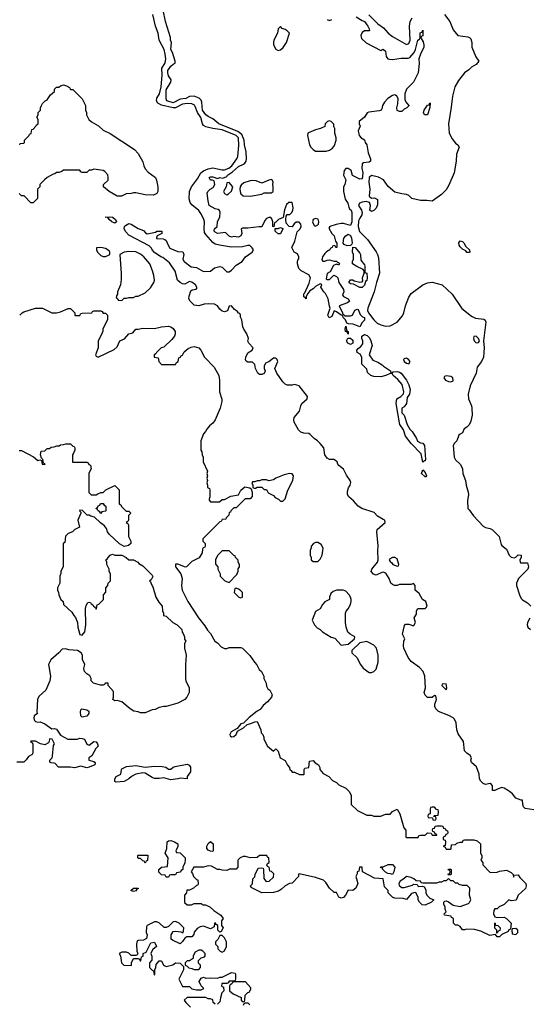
# Model space of a CAD drawing. Header units: inches. Extents: x 2380249 to 2585472, y 382747 to 546448.
# Tile 396 of 626: x 2483474 to 2487836, y 468174 to 476625. Entities that reach past the tile are written whole.
import ezdxf

# ---------------------------------------------------------------- set-up
doc = ezdxf.new("R2010")
doc.units = ezdxf.units.IN
doc.header["$MEASUREMENT"] = 0
doc.layers.add('C4486', color=7, linetype='Continuous')
doc.layers.add('C4487', color=7, linetype='Continuous')

msp = doc.modelspace()

# ---------------------------------------------------------------- linework, layer by layer
at = {"layer": 'C4486', "color": 4}
for points, elevation in [([(2486300.6, 470000), (2486318, 469970), (2486318, 469890), (2486370, 469838), (2486450, 469798), (2486490, 469798), (2486510, 469788), (2486570, 469788), (2486610, 469806), (2486650, 469806), (2486670, 469828), (2486710, 469848), (2486735.3, 469810), (2486768, 469690), (2486786, 469670), (2486786, 469610), (2486790, 469606), (2486890, 469606), (2486898, 469622), (2486910, 469626), (2486950, 469626), (2486970, 469646), (2487002, 469642), (2487010, 469626), (2487050, 469626), (2487052.7, 469632.7), (2487038, 469638), (2487032.7, 469652.7), (2487018, 469658), (2487014, 469670), (2487018, 469682), (2487032.7, 469687.3), (2487038, 469702), (2487050, 469706), (2487090, 469706), (2487102, 469702), (2487107.3, 469687.3), (2487122, 469682), (2487127.3, 469667.3), (2487142, 469662), (2487146, 469650), (2487142, 469638), (2487127.3, 469632.7), (2487122, 469618), (2487106, 469610), (2487106, 469590), (2487122, 469582), (2487126, 469570), (2487122, 469538), (2487106, 469530), (2487122, 469522), (2487130, 469506), (2487170, 469506), (2487174, 469510), (2487178, 469542), (2487210, 469546), (2487223.6, 469556.4), (2487250, 469566), (2487270, 469566), (2487278, 469582), (2487290, 469586), (2487370, 469586), (2487396.4, 469576.4), (2487426, 469550), (2487426, 469470), (2487438, 469450), (2487438, 469430), (2487428, 469410), (2487446, 469390), (2487446, 469370), (2487510, 469306), (2487567.3, 469307.3), (2487590, 469318), (2487650, 469326), (2487690, 469306), (2487707.3, 469287.3), (2487710, 469266), (2487718, 469282), (2487750, 469286), (2487763.1, 469263.1), (2487815.3, 469210), (2487817.2, 469190), (2487812.1, 469167.9), (2487749.3, 469110.7), (2487732.9, 469067.1), (2487690, 469062), (2487670, 469072), (2487630, 469032), (2487586, 469010), (2487570, 468994), (2487550, 468994), (2487540.4, 468979.6), (2487538, 468950), (2487550, 468926), (2487570, 468918), (2487630, 468922), (2487648, 468910), (2487688, 468870), (2487682, 468818), (2487668, 468812), (2487662, 468798), (2487607.3, 468772.7), (2487590, 468754), (2487570, 468754), (2487554, 468774), (2487505.4, 468765.4), (2487430, 468802), (2487375.3, 468815.3), (2487310, 468818), (2487290, 468812), (2487272.7, 468812.7), (2487250, 468842), (2487230, 468852), (2487210, 468854), (2487194, 468870), (2487194, 468910), (2487178, 468918), (2487174, 468930), (2487118, 468938), (2487114, 468950), (2487132, 468968), (2487122, 468990), (2487122, 469010), (2487112, 469030), (2487112, 469050), (2487121, 469059), (2487130, 469062), (2487150, 469054), (2487190, 469024), (2487250, 469014), (2487322, 469038), (2487332.7, 469047.3), (2487342, 469070), (2487332, 469110), (2487334, 469170), (2487312.7, 469192.7), (2487270, 469194), (2487243.6, 469203.6), (2487230, 469214), (2487210, 469214), (2487190, 469234), (2487170, 469234), (2487150, 469254), (2487130, 469234), (2487110, 469234), (2487090, 469222), (2487070, 469222), (2487047.3, 469212.7), (2486932.7, 469212.7), (2486918, 469218), (2486910, 469232), (2486872.7, 469232.7), (2486854, 469250), (2486830, 469262), (2486790, 469272), (2486769.1, 469250.9), (2486738, 469230), (2486726, 469210), (2486727.3, 469192.7), (2486750, 469175.3), (2486770, 469175.3), (2486842, 469198), (2486850, 469206), (2486882, 469202), (2486890, 469186), (2486927.3, 469187.3), (2486942, 469182), (2486956.4, 469156.4), (2486958, 469130), (2486966, 469110), (2486990, 469086), (2487026, 469070), (2487006, 469050), (2486950, 469024.7), (2486926.4, 469026.4), (2486902, 469050), (2486892, 469070), (2486891.6, 469091.6), (2486870, 469134), (2486850, 469132), (2486830, 469122), (2486790, 469074), (2486763.6, 469083.6), (2486690, 469084.7), (2486674, 469090), (2486634, 469130), (2486634, 469150), (2486602, 469182), (2486590, 469252), (2486518, 469258), (2486414, 469310), (2486411.3, 469351.3), (2486388, 469350), (2486382, 469318), (2486368, 469310), (2486367.3, 469292.7), (2486358, 469270), (2486374, 469210), (2486358, 469170), (2486330, 469152), (2486290, 469154), (2486268, 469110), (2486250, 469092), (2486230, 469084.7), (2486210, 469094), (2486190, 469134), (2486170, 469134), (2486130, 469172), (2486099.8, 469219.8), (2486079.1, 469239.1), (2486010, 469262.8), (2485870, 469294), (2485866, 469290), (2485866, 469270), (2485810, 469214), (2485788.4, 469211.6), (2485750, 469192), (2485718.6, 469161.4), (2485694.8, 469145.2), (2485650, 469134), (2485550, 469131.3), (2485458, 469178), (2485454, 469190), (2485471.6, 469208.4), (2485474, 469250), (2485491.6, 469268.4), (2485492.7, 469287.3), (2485518, 469342), (2485550, 469346), (2485562, 469342), (2485566, 469330), (2485567.3, 469252.7), (2485588.4, 469228.4), (2485614, 469230), (2485650, 469266), (2485652.7, 469292.7), (2485632.7, 469312.7), (2485618, 469318), (2485614, 469350), (2485598, 469358), (2485594, 469370), (2485598, 469382), (2485614, 469390), (2485611.6, 469431.6), (2485598, 469438), (2485594, 469450), (2485588.4, 469451.6), (2485530, 469452), (2485510, 469434), (2485450, 469432), (2485410, 469442), (2485390, 469442), (2485366, 469430), (2485346, 469410), (2485346, 469350), (2485330, 469334), (2485272.7, 469332.7), (2485250, 469322), (2485210, 469324.7), (2485191.3, 469331.3), (2485170, 469332), (2485119.6, 469359.6), (2485090, 469362), (2485050, 469352), (2484968.4, 469351.6), (2484946, 469310), (2484956.4, 469296.4), (2484966, 469270), (2484990, 469246), (2485002, 469242), (2485006, 469210), (2485002, 469198), (2484990, 469194), (2484966, 469170), (2484930, 469154), (2484907.3, 469152.7), (2484906, 469130), (2484888, 469110), (2484888.4, 469048.4), (2484910, 469028), (2484948.4, 469028.4), (2484970, 469038), (2485030, 469038), (2485048.4, 469028.4), (2485067.3, 469027.3), (2485106, 469010), (2485139, 468979), (2485200.4, 468940.4), (2485218, 468910), (2485206, 468890), (2485206, 468850), (2485218, 468830), (2485202, 468798), (2485190, 468794), (2485174, 468810), (2485174, 468850), (2485158, 468858), (2485150, 468874), (2485146, 468870), (2485142, 468838), (2485116.4, 468823.6), (2485110, 468822), (2485050, 468844.7), (2485020.4, 468839.6), (2484996.4, 468823.6), (2484970, 468794), (2484967.3, 468772.7), (2484950, 468754), (2484907.3, 468752.7), (2484890, 468742), (2484870, 468712), (2484850, 468694), (2484783.6, 468723.6), (2484772.7, 468732.7), (2484772, 468770), (2484790, 468798), (2484810, 468802), (2484855.3, 468795.3), (2484872, 468788), (2484879.6, 468800.4), (2484882, 468830), (2484842, 468870), (2484810, 468884.7), (2484790, 468882), (2484750, 468842), (2484730, 468832), (2484712.7, 468832.7), (2484674, 468870), (2484650, 468882), (2484630, 468882), (2484568.4, 468851.6), (2484560.4, 468839.6), (2484558, 468790), (2484566, 468770), (2484562, 468738), (2484536.4, 468723.6), (2484490, 468722), (2484482, 468718), (2484475.3, 468690), (2484478, 468630), (2484486, 468610), (2484482, 468598), (2484470, 468594), (2484430, 468594), (2484410, 468614), (2484390, 468622), (2484350, 468622), (2484326, 468610), (2484338, 468590), (2484346, 468530), (2484366, 468510), (2484432, 468508), (2484434, 468530), (2484450, 468566), (2484490, 468566), (2484502, 468562), (2484507.3, 468547.3), (2484512.7, 468547.3), (2484518, 468582), (2484531.6, 468588.4), (2484534, 468610), (2484558, 468622), (2484598, 468702), (2484630, 468706), (2484646, 468670), (2484616.4, 468643.6), (2484600.4, 468619.6), (2484598, 468610), (2484607.3, 468587.3), (2484607.3, 468552.7), (2484588, 468530), (2484588, 468490), (2484610, 468466), (2484622, 468462), (2484627.3, 468427.3), (2484634, 468430), (2484634, 468470), (2484642, 468490), (2484643.6, 468516.4), (2484670, 468546), (2484690, 468546), (2484708.7, 468508.7), (2484730, 468498), (2484786.4, 468513.6), (2484810, 468528.7), (2484850, 468528), (2484878, 468498), (2484878, 468470), (2484838, 468390), (2484870, 468326), (2484930, 468326), (2484950, 468308), (2484990, 468298), (2485030, 468298), (2485054, 468310), (2485030, 468334), (2485012, 468370), (2485030, 468398), (2485050, 468406), (2485070, 468398), (2485110, 468402), (2485170, 468398), (2485190, 468406), (2485210, 468406), (2485290, 468446), (2485322, 468442), (2485326, 468430), (2485326, 468390), (2485322, 468378), (2485310, 468374), (2485270, 468374), (2485262, 468358), (2485250, 468354), (2485207.3, 468352.7), (2485206, 468330), (2485222, 468322), (2485226, 468290), (2485208.4, 468271.6), (2485195.3, 468230), (2485190, 468194), (2485170, 468174)], 44), ([(2487882, 469842), (2487810, 469855.3), (2487795.3, 469870), (2487788, 469890), (2487786, 469926), (2487774, 469926), (2487730, 469942), (2487700.2, 469980.2), (2487675.9, 470000)], 36), ([(2485150, 468174), (2485134, 468190), (2485130, 468212), (2485110, 468222), (2485090, 468222), (2485070, 468232), (2484910, 468232), (2484886, 468210), (2484898, 468190), (2484938, 468150)], 44), ([(2485392.7, 468167.3), (2485398, 468182), (2485410, 468186), (2485430, 468186), (2485448.4, 468168.4)], 44)]:
    msp.add_lwpolyline(points, dxfattribs=dict(at, elevation=elevation))
at = {"layer": 'C4486', "color": 4, "elevation": 44}
for points in [[(2487030, 469866), (2487010, 469866), (2486998, 469862), (2486994, 469850), (2486994, 469810), (2486978, 469802), (2486974, 469790), (2486978, 469778), (2487014, 469774), (2487018, 469758), (2487030, 469754), (2487042, 469758), (2487046, 469770), (2487042, 469782), (2487026, 469786), (2487026, 469790), (2487030, 469794), (2487062, 469798), (2487066, 469830), (2487062, 469842), (2487047.3, 469847.3)], [(2484730, 469266), (2484722, 469282), (2484690, 469286), (2484668.4, 469308.4), (2484666, 469330), (2484690, 469352), (2484742, 469358), (2484748, 469430), (2484722, 469470), (2484735.3, 469510), (2484738, 469570), (2484750, 469578), (2484770, 469581), (2484802, 469570), (2484831.3, 469550), (2484831.6, 469528.4), (2484814, 469490), (2484818, 469478), (2484850, 469474), (2484894, 469430), (2484894, 469410), (2484891.6, 469388.4), (2484874, 469350), (2484874, 469330), (2484858, 469322), (2484852.7, 469307.3), (2484818, 469302), (2484810, 469286), (2484770, 469286), (2484758, 469282), (2484750, 469266)], [(2485130, 469486), (2485110, 469488), (2485090, 469498), (2485078, 469510), (2485078, 469530), (2485090, 469554), (2485110, 469571.3), (2485132, 469550), (2485134, 469490)], [(2484550, 469386), (2484542, 469402), (2484530, 469406), (2484510, 469426), (2484490, 469426), (2484486, 469430), (2484486, 469450), (2484490, 469454), (2484572.7, 469452.7), (2484571.6, 469408.4), (2484558, 469402)], [(2486670, 469288), (2486655.3, 469295.3), (2486630, 469298), (2486610, 469308), (2486588, 469330), (2486586, 469346), (2486574, 469346), (2486567.3, 469352.7), (2486590, 469354), (2486632.7, 469372.7), (2486670, 469374), (2486690.8, 469350), (2486682, 469310)], [(2487150, 469286), (2487146, 469290), (2487162, 469298), (2487166, 469310), (2487162, 469322), (2487147.3, 469327.3), (2487150, 469334), (2487170, 469334), (2487174, 469330), (2487174, 469290), (2487170, 469286)], [(2484450, 469142), (2484428, 469150), (2484450, 469172), (2484491.3, 469171.3), (2484490, 469166), (2484478, 469162), (2484470, 469148)], [(2487566, 468786), (2487566, 468810), (2487548.9, 468828.9), (2487550, 468874), (2487554, 468854), (2487574, 468850), (2487594, 468830), (2487592.7, 468807.3), (2487578, 468802), (2487570, 468786)], [(2487730, 468826), (2487698, 468822), (2487694, 468810), (2487698, 468778), (2487730, 468774), (2487746, 468790), (2487746, 468810)], [(2485210, 468766), (2485190, 468766), (2485174, 468730), (2485154, 468710), (2485154, 468690), (2485174, 468670), (2485174, 468650), (2485194, 468630), (2485210, 468622), (2485230, 468634), (2485248, 468670), (2485248, 468710), (2485230, 468746)], [(2485030, 468638), (2485010, 468638), (2484979.6, 468620.4), (2484962, 468590), (2484962, 468570), (2484956.9, 468563.1), (2484931.6, 468548.4), (2484910, 468546), (2484894, 468530), (2484894, 468510), (2484910, 468502), (2484926, 468486), (2484950, 468482), (2484970, 468472), (2485010, 468474), (2485026, 468490), (2485026, 468510), (2485008.4, 468528.4), (2485008, 468550), (2485030, 468572), (2485058, 468582), (2485066, 468590), (2485066, 468610), (2485046, 468630)], [(2485410, 468366), (2485310, 468366), (2485298, 468362), (2485294, 468350), (2485278, 468342), (2485274, 468330), (2485274, 468290), (2485303.6, 468263.6), (2485372.7, 468232.7), (2485374, 468210), (2485390, 468194), (2485402, 468198), (2485406, 468210), (2485407.3, 468252.7), (2485430, 468274), (2485442, 468278), (2485456.4, 468303.6), (2485456.4, 468316.4)]]:
    msp.add_lwpolyline(points, close=True, dxfattribs=at)
at = {"layer": 'C4487', "color": 4}
for points, elevation in [([(2487675.9, 470000), (2487667.2, 470007.2), (2487630, 470029), (2487610, 470034), (2487576.9, 470023.1), (2487550, 470008), (2487530, 470008), (2487528, 470050), (2487520.4, 470060.4), (2487510, 470068), (2487470, 470062), (2487448, 470070), (2487428.7, 470090), (2487418, 470110), (2487415.3, 470150), (2487392.7, 470212.7), (2487349, 470250), (2487344, 470270), (2487348.7, 470290), (2487338, 470310), (2487310, 470329), (2487289.7, 470349.7), (2487279, 470430), (2487234.8, 470494.8), (2487223.7, 470530), (2487217.2, 470590), (2487201.5, 470621.5), (2487190, 470634), (2487154.2, 470654.2), (2487066.8, 470686.8), (2487042, 470710), (2487034, 470730), (2487034, 470750), (2487048, 470790), (2487042, 470822), (2487030, 470826), (2487011.6, 470808.4), (2486990, 470806), (2486970, 470808), (2486950, 470828), (2486944, 470850), (2486954, 470890), (2486949.4, 470989.4), (2486934, 471030), (2486903.7, 471063.7), (2486830, 471115.3), (2486805.2, 471150), (2486769.2, 471230), (2486766, 471250), (2486769, 471291), (2486778, 471310), (2486758, 471350), (2486774, 471426), (2486784, 471436), (2486810, 471438), (2486850, 471422), (2486854.6, 471425.4), (2486868, 471450), (2486858, 471490), (2486876.4, 471523.6), (2486878, 471550), (2486888, 471570), (2486950, 471572), (2486960.4, 471579.6), (2486968, 471590), (2486958, 471630), (2486928.9, 471648.9), (2486901.2, 471701.2), (2486866, 471730), (2486866, 471770), (2486850, 471786), (2486830, 471778), (2486730, 471778), (2486711.1, 471768.9), (2486688.9, 471768.9), (2486670, 471778), (2486658, 471790), (2486642, 471830), (2486613.6, 471873.6), (2486590, 471882), (2486579.6, 471880.4), (2486530, 471858), (2486507.3, 471867.3), (2486488.4, 471888.4), (2486495.3, 471910), (2486541.2, 471970), (2486547, 471990), (2486545.1, 472070), (2486549.6, 472110), (2486537.2, 472230), (2486539, 472250), (2486608, 472310), (2486606, 472330), (2486590, 472334), (2486542.7, 472362.7), (2486514, 472394), (2486408, 472430), (2486378, 472450), (2486336.5, 472496.5), (2486295.3, 472530), (2486285.2, 472550), (2486284.7, 472575.3), (2486293.6, 472606.4), (2486308.7, 472630), (2486313.6, 472653.6), (2486308.7, 472670), (2486275.5, 472715.5), (2486250, 472768), (2486210, 472798), (2486202, 472810), (2486198, 472830), (2486183.1, 472843.1), (2486168.9, 472848.9), (2486130, 472849.2), (2486110, 472862), (2486089.5, 472890), (2486082, 472950), (2486050, 472988), (2486028, 473010), (2485998, 473030), (2485966, 473066), (2485952.5, 473072.5), (2485910, 473076), (2485884.8, 473084.8), (2485865.4, 473105.4), (2485829.2, 473170), (2485824, 473190), (2485828.7, 473210), (2485874.8, 473265.2), (2485884, 473310), (2485894, 473330), (2485938, 473370), (2485942, 473390), (2485870, 473482), (2485830, 473494), (2485810, 473489), (2485768.9, 473488.9), (2485750, 473498), (2485730, 473518), (2485679, 473590), (2485662, 473630), (2485688.7, 473690), (2485682, 473710), (2485670, 473719), (2485650, 473719), (2485610.7, 473689.3), (2485582.8, 473677.2), (2485571.3, 473650), (2485571.3, 473630), (2485578, 473610), (2485570, 473588.7), (2485550, 473579), (2485530, 473579), (2485515.3, 473590), (2485495.3, 473630), (2485490, 473666), (2485470, 473686), (2485430, 473686), (2485415.3, 473695.3), (2485410, 473706), (2485413.2, 473730), (2485430, 473764.7), (2485468, 473790), (2485475.3, 473810), (2485438, 473850), (2485430, 473866), (2485435.3, 473890), (2485422.7, 473930), (2485395.1, 473970), (2485387, 473990), (2485379, 474050), (2485368, 474072), (2485368, 474088), (2485362, 474102), (2485350, 474106), (2485342, 474122), (2485316.4, 474136.4), (2485290, 474168), (2485270, 474166), (2485254.8, 474125.2), (2485230, 474119), (2485210, 474124), (2485190, 474141.2), (2485169.5, 474169.5), (2485144.1, 474184.1), (2485090, 474187.6), (2485055.5, 474184.5), (2485010, 474169.3), (2484970, 474175.1), (2484935.1, 474210), (2484923.7, 474230), (2484926.8, 474253.2), (2484942.7, 474297.3), (2484954, 474306), (2484988.7, 474311.3), (2484995.3, 474324.7), (2484981.2, 474350), (2484950, 474372.3), (2484930, 474377.2), (2484890, 474354), (2484870, 474357.2), (2484850, 474369.2), (2484827.6, 474390), (2484807.7, 474467.7), (2484759.5, 474539.5), (2484702.7, 474582.7), (2484684, 474590), (2484630, 474626.6), (2484610, 474649.2), (2484604.5, 474664.5), (2484584.2, 474684.2), (2484410, 474775.3), (2484383.2, 474803.2), (2484369.4, 474829.4), (2484372.7, 474850), (2484380.5, 474859.5), (2484410, 474874.9), (2484430, 474870.4), (2484490, 474833), (2484534.9, 474814.9), (2484554.4, 474794.4), (2484568, 474788), (2484638, 474802), (2484650, 474810.6), (2484692, 474810), (2484692, 474790), (2484654, 474770), (2484646, 474754), (2484647.7, 474747.7), (2484705.4, 474745.4), (2484719.8, 474739.8), (2484731.3, 474730), (2484746, 474690), (2484763, 474663), (2484830, 474636.3), (2484872.8, 474632.8), (2484882.8, 474610), (2484874, 474570), (2484884, 474550), (2484943.4, 474503.4), (2484990, 474499.1), (2485050, 474462.8), (2485110, 474467.3), (2485145.6, 474494.4), (2485190, 474506.8), (2485210, 474501), (2485250, 474462), (2485270, 474462), (2485290, 474474.8), (2485330, 474517.3), (2485382, 474550), (2485409.3, 474590.7), (2485468, 474630), (2485478, 474650), (2485468.4, 474668.4), (2485447.3, 474687.3), (2485430, 474688), (2485384, 474676), (2485290, 474672.8), (2485188.7, 474688.7), (2485150, 474698.9), (2485130, 474711.5), (2485070, 474780.5), (2485059.8, 474799.8), (2485054.8, 474830), (2485059.2, 474890), (2485054.5, 474910), (2485033.8, 474953.8), (2485010, 474986.3), (2484950, 475035.6), (2484937.1, 475057.1), (2484928.3, 475088.3), (2484931, 475150), (2484946.6, 475190), (2484999.8, 475260.2), (2485026.9, 475310), (2485050, 475328.9), (2485090, 475344.4), (2485130, 475352.7), (2485210, 475335.2), (2485230, 475336.5), (2485268.6, 475351.4), (2485292.2, 475370), (2485336.3, 475430), (2485344.7, 475450), (2485353.5, 475546.5), (2485350.5, 475610.5), (2485330, 475631.6), (2485210, 475680.7), (2485130.9, 475690.9), (2485070, 475706.2), (2485050, 475717.4), (2485040.9, 475730), (2485026.6, 475786.6), (2484998.8, 475830), (2484980.3, 475880.3), (2484972.1, 475892.1), (2484950, 475904.2), (2484910, 475907.2), (2484870, 475901), (2484810.7, 475869.3), (2484790, 475869), (2484690, 475890.9), (2484659.1, 475910), (2484647.1, 475930), (2484649.2, 475950.8), (2484674.2, 475990), (2484687.8, 476050), (2484694.6, 476150), (2484693.3, 476210), (2484717.7, 476250), (2484725.7, 476270), (2484727.1, 476290), (2484722.7, 476330), (2484711.8, 476370), (2484670.8, 476450), (2484662.2, 476510), (2484637.4, 476570), (2484616, 476670)], 36), ([(2486361, 476650), (2486410, 476617.3), (2486430, 476610.6), (2486461, 476570), (2486472, 476548), (2486474, 476530), (2486430, 476529), (2486410, 476515.3), (2486398.8, 476490), (2486404.5, 476464.5), (2486446.2, 476426.2), (2486570, 476362), (2486588.4, 476371.6), (2486594, 476370), (2486610, 476354), (2486616, 476310), (2486630.7, 476290.7), (2486645.2, 476285.2), (2486670, 476284), (2486746, 476294), (2486805.6, 476294.4), (2486819.5, 476300.5), (2486855.6, 476344.4), (2486869.7, 476370.3), (2486889.6, 476450.4), (2486902, 476458), (2486908.7, 476470), (2486908.4, 476511.6), (2486922, 476518), (2486930, 476534), (2486930.8, 476489.2), (2486930, 476486), (2486918, 476482), (2486914, 476470), (2486934.4, 476434.4), (2486938.8, 476410), (2486938.8, 476390), (2486911, 476330), (2486898, 476290), (2486901, 476250), (2486891.3, 476168.7), (2486852, 476090), (2486792, 476030), (2486776, 475990), (2486778, 475938), (2486790, 475912), (2486811.3, 475890), (2486810, 475886), (2486794, 475870), (2486770, 475858), (2486750, 475838), (2486730, 475838), (2486710, 475846), (2486708.4, 475868.4), (2486718, 475902), (2486719, 475950), (2486709.1, 475969.1), (2486696.5, 475976.5), (2486690, 475979), (2486670, 475974), (2486630, 475949), (2486601.4, 475918.6), (2486584.7, 475890), (2486579.6, 475860.4), (2486572.7, 475847.3), (2486558, 475842), (2486467.1, 475832.9), (2486455.3, 475824.7), (2486430.7, 475789.3), (2486386, 475750), (2486384.7, 475730), (2486394, 475710), (2486378, 475670), (2486386, 475630), (2486402, 475610), (2486430, 475594), (2486438, 475570), (2486450.6, 475550.6), (2486462.5, 475482.5), (2486482.8, 475430), (2486482, 475410), (2486470, 475402), (2486422.8, 475397.2), (2486411, 475389), (2486406.8, 475350), (2486415.5, 475310), (2486410, 475258), (2486390, 475255.3), (2486329, 475289), (2486315.3, 475330), (2486290, 475349), (2486270, 475348.7), (2486256, 475330), (2486251.3, 475290), (2486271.3, 475250), (2486261, 475210), (2486251, 475190), (2486250.7, 475150), (2486265.5, 475085.5), (2486287.3, 475050), (2486295.5, 475015.5), (2486302, 475002), (2486316, 474990), (2486322, 474970), (2486322, 474890), (2486310, 474858), (2486250, 474875.3), (2486230, 474875.3), (2486187.3, 474867.3), (2486134, 474850), (2486124.7, 474835.3), (2486151.1, 474791.1), (2486171.3, 474770), (2486183.6, 474723.6), (2486192.7, 474707.3), (2486194, 474670), (2486186, 474670), (2486182, 474682), (2486170, 474686), (2486158, 474682), (2486154, 474670), (2486138, 474662), (2486134, 474650), (2486106, 474634), (2486090, 474618), (2486071.3, 474590), (2486064.7, 474564.7), (2486072.7, 474552.7), (2486090, 474552), (2486110, 474562), (2486130, 474564.7), (2486170, 474552), (2486190, 474552), (2486202, 474542), (2486210, 474542), (2486218, 474530), (2486210, 474518), (2486190, 474528), (2486165.4, 474514.6), (2486138, 474462), (2486110, 474446), (2486102, 474402), (2486110, 474394), (2486130, 474394), (2486168, 474432), (2486190, 474422), (2486202, 474410), (2486211, 474370), (2486251.3, 474310), (2486254.8, 474290), (2486243.6, 474263.6), (2486252, 474250), (2486291.3, 474230), (2486302, 474210), (2486285.4, 474194.6), (2486214, 474170), (2486242, 474110), (2486242, 474102), (2486262, 474082), (2486310, 474082.8), (2486328, 474090), (2486348.9, 474131.1), (2486370, 474142), (2486376.9, 474136.9), (2486395.3, 474095.3), (2486414.8, 474074.8), (2486430.9, 474069.1), (2486430, 474046), (2486410, 474026), (2486391.1, 473988.9), (2486332.7, 474012.7), (2486294.6, 474014.6), (2486280.2, 474020.2), (2486268, 474050), (2486248, 474070), (2486246, 474086), (2486230, 474088), (2486190, 474118), (2486170, 474126), (2486150, 474078), (2486127.3, 474067.3), (2486118, 474090), (2486138, 474150), (2486130, 474166), (2486119.3, 474230), (2486095.9, 474275.9), (2486081.2, 474290), (2486058, 474330), (2486066, 474350), (2486056.4, 474356.4), (2486050, 474358), (2486030, 474348), (2486010, 474335.3), (2485990, 474314), (2485962.8, 474297.2), (2485944.7, 474275.3), (2485932, 474250), (2485930, 474228), (2485922, 474242), (2485910, 474246), (2485910, 474272), (2485919, 474281), (2485956.6, 474363.4), (2485969.3, 474410), (2485955.1, 474435.1), (2485889.2, 474469.2), (2485869.1, 474489.1), (2485855.3, 474530), (2485855.3, 474550), (2485858, 474562), (2485867.3, 474572.7), (2485868, 474590), (2485855.3, 474615.3), (2485828, 474630), (2485808.9, 474668.9), (2485834.6, 474725.4), (2485854.6, 474805.4), (2485878, 474830), (2485888.7, 474850), (2485884, 474870), (2485870, 474888.7), (2485846, 474886), (2485827.1, 474872.9), (2485810, 474848.7), (2485786, 474850), (2485758, 474878), (2485755.3, 474910), (2485760.4, 474939.6), (2485768, 474952), (2485790, 474952), (2485808, 474970), (2485815.3, 474990), (2485819, 475010), (2485810, 475055.3), (2485782.8, 475057.2), (2485762, 475038), (2485745.4, 474994.6), (2485732.7, 474927.3), (2485694, 474910), (2485670, 474886), (2485658, 474882), (2485654, 474846), (2485646, 474850), (2485646, 474890), (2485636.4, 474916.4), (2485627.3, 474927.3), (2485610, 474928), (2485590, 474918), (2485576.9, 474903.1), (2485550, 474846), (2485528, 474848), (2485430, 474835.3), (2485383.6, 474836.4), (2485374, 474830), (2485378.8, 474790), (2485370.7, 474770), (2485350, 474759.3), (2485310, 474764), (2485290, 474758), (2485270, 474768), (2485238, 474798), (2485170, 474789), (2485150, 474802), (2485142, 474810), (2485142, 474818), (2485146, 474830), (2485168.7, 474851.3), (2485169.1, 474890.9), (2485190, 474934), (2485194, 474974), (2485188.4, 474988.4), (2485176.4, 474996.4), (2485150, 475002), (2485098, 475030), (2485089.1, 475069.1), (2485083.1, 475136.9), (2485088, 475150), (2485108, 475170), (2485134.6, 475185.4), (2485148, 475210), (2485142, 475242), (2485128, 475248), (2485110, 475248.7), (2485098, 475270), (2485110, 475276), (2485130, 475276), (2485170, 475262), (2485189.3, 475270.7), (2485215.3, 475264.7), (2485250, 475278), (2485257.2, 475290), (2485299.8, 475320.2), (2485350, 475365.5), (2485394.7, 475385.3), (2485405.6, 475394.4), (2485415.1, 475410), (2485418, 475430), (2485415.1, 475490), (2485400.7, 475550), (2485398.4, 475590), (2485379.4, 475639.4), (2485344.7, 475664.7), (2485182.7, 475730), (2485130, 475775.1), (2485090, 475794.5), (2485070, 475809.4), (2485040.7, 475850), (2485037, 475917), (2485030, 475935.3), (2485012.5, 475952.5), (2484969.2, 475969.2), (2484930, 475966), (2484898, 475950), (2484850, 475942.9), (2484790, 475912.3), (2484735.3, 475930), (2484730, 475946), (2484730, 476022), (2484769, 476090), (2484774, 476110), (2484750, 476142), (2484743.6, 476170), (2484745.1, 476190), (2484770, 476226), (2484790, 476244.7), (2484808, 476252), (2484808.7, 476270), (2484784.5, 476344.5), (2484769.4, 476370), (2484775.3, 476430), (2484768, 476450), (2484767.3, 476472.7), (2484725.2, 476610), (2484705.6, 476705.6)], 32), ([(2487118, 476670), (2487162, 476610), (2487190, 476538.8), (2487230, 476491), (2487316.9, 476476.9), (2487332.7, 476472.7), (2487342, 476462), (2487350.9, 476430.9), (2487350.7, 476390), (2487387.1, 476307.1), (2487411, 476270), (2487390, 476242), (2487350, 476218), (2487326.4, 476193.6), (2487290, 476169.2), (2487236, 476104), (2487206.7, 476050), (2487184.9, 475970), (2487175.2, 475875.2), (2487150.5, 475730.5), (2487158, 475650), (2487181.7, 475601.7), (2487210, 475566), (2487231.7, 475551.7), (2487242, 475530), (2487220.7, 475470), (2487216.3, 475410), (2487199.3, 475310), (2487155.2, 475204.8), (2487130, 475163.6), (2487090, 475125.1), (2487010, 475069), (2486965.4, 475074.6), (2486910, 475074), (2486838, 475090), (2486810, 475117.2), (2486790, 475125.2), (2486750, 475129.2), (2486690, 475144), (2486634.2, 475194.2), (2486595.1, 475250), (2486550, 475273.3), (2486490, 475287), (2486470.6, 475270), (2486468.9, 475230), (2486477.1, 475170), (2486471.1, 475111.1), (2486490, 475092), (2486516.9, 475096.9), (2486542, 475082), (2486543.6, 475036.4), (2486530, 475008), (2486510, 474988), (2486490, 474978), (2486478, 474990), (2486482, 475030), (2486475.3, 475055.3), (2486444, 475064), (2486410, 475059.5), (2486386.8, 475050), (2486380.5, 475030), (2486406.7, 474990), (2486410.8, 474970), (2486408.4, 474950), (2486390, 474922.7), (2486380.7, 474899.3), (2486376.1, 474850), (2486388.5, 474808.5), (2486458, 474738), (2486531.3, 474631.3), (2486541.3, 474610), (2486550, 474582), (2486560.3, 474450), (2486532.6, 474370), (2486515.2, 474290), (2486459.2, 474150), (2486456.5, 474130), (2486465.5, 474110), (2486510, 474050.4), (2486540.6, 474020.6), (2486570, 474004.9), (2486610, 473994.9), (2486650, 473997.6), (2486710, 474030.3), (2486755.5, 474084.4), (2486767.6, 474110), (2486782.4, 474170), (2486810, 474244.9), (2486830, 474275.2), (2486931.8, 474350), (2486970, 474366.9), (2487010, 474371.8), (2487097, 474350), (2487183.6, 474270), (2487265.4, 474145.4), (2487350, 474080.5), (2487382.4, 474062.4), (2487455.5, 474055.5), (2487466.8, 474046.8), (2487471, 474030), (2487450.6, 473870), (2487458, 473810), (2487451.1, 473728.9), (2487434, 473690), (2487398.5, 473641.5), (2487388.9, 473590), (2487338.5, 473481.5), (2487320.2, 473410), (2487322.3, 473370), (2487350, 473310.5), (2487352.8, 473290), (2487353.8, 473230), (2487341.6, 473178.4), (2487330, 473148.7), (2487310, 473128.7), (2487285.4, 473114.6), (2487270, 473078), (2487250, 473068.7), (2487241.4, 473058.6), (2487222.8, 473010), (2487202.8, 472990), (2487190.7, 472970), (2487199.5, 472870), (2487210, 472847.3), (2487250.3, 472810.3), (2487263.1, 472790), (2487270.3, 472770), (2487275.3, 472730), (2487298.3, 472670), (2487302, 472630), (2487321.3, 472570), (2487323.1, 472550), (2487315.2, 472495.2), (2487316.3, 472430), (2487330, 472418), (2487365.5, 472365.5), (2487450, 472278.8), (2487470, 472266.8), (2487510, 472258), (2487530, 472245.5), (2487585.5, 472190), (2487602, 472122), (2487610, 472111), (2487650, 472082), (2487671.3, 472030), (2487690, 472011.3), (2487714, 472006), (2487728.4, 472011.6), (2487750, 472032), (2487774, 472030), (2487774, 472010), (2487762, 471990), (2487764.7, 471970), (2487770, 471964.7), (2487830, 471962), (2487836.3, 471930), (2487833, 471910), (2487752.7, 471830), (2487733.4, 471790), (2487733.4, 471770), (2487759.1, 471690), (2487775.8, 471655.8), (2487784.9, 471644.9), (2487830, 471619.1), (2487858.8, 471590)], 36), ([(2486467.1, 476667.1), (2486544.4, 476590), (2486595.2, 476555.2), (2486634.4, 476510), (2486670, 476480.3), (2486790, 476413), (2486810, 476420.7), (2486822.4, 476450), (2486817.6, 476570), (2486823.1, 476610), (2486839.6, 476640.4)], 36), ([(2486110, 476627.7), (2486130, 476618), (2486150, 476625.5)], 32), ([(2483474, 475550), (2483478, 475562), (2483510, 475566), (2483514, 475570), (2483514, 475590), (2483554, 475630), (2483558, 475642), (2483571.6, 475648.4), (2483578, 475682), (2483590, 475686), (2483614, 475710), (2483618, 475722), (2483634, 475730), (2483632.7, 475767.3), (2483622, 475790), (2483634, 475810), (2483634, 475830), (2483651.6, 475848.4), (2483652.7, 475867.3), (2483662, 475890), (2483670, 475906), (2483691.6, 475928.4), (2483710, 475938), (2483739.6, 475980.4), (2483774, 476010), (2483774, 476030), (2483790, 476046), (2483810, 476046), (2483823.6, 476056.4), (2483850, 476066), (2483876.4, 476056.4), (2483902, 476042), (2483910, 476026), (2483930, 476026), (2484010, 475946), (2484038, 475890), (2484038, 475850), (2484047.3, 475827.3), (2484048.4, 475808.4), (2484068, 475770), (2484090, 475748), (2484150, 475715.3), (2484190, 475678), (2484250, 475648), (2484458, 475510), (2484490, 475478), (2484530, 475406), (2484538, 475370), (2484550, 475346), (2484576.4, 475316.4), (2484638, 475270), (2484647.3, 475247.3), (2484658, 475190), (2484658, 475150), (2484650, 475134), (2484620.4, 475119.6), (2484550, 475122.8), (2484470, 475138), (2484450, 475138), (2484430, 475132), (2484388.4, 475131.6), (2484348.4, 475111.6), (2484310, 475111.3), (2484242, 475150), (2484194, 475190), (2484194, 475210), (2484232.7, 475247.3), (2484234, 475270), (2484230, 475294), (2484203.6, 475323.6), (2484190, 475332), (2484110, 475342), (2484090, 475334), (2484070, 475334), (2484050, 475314), (2484010, 475314), (2483998, 475318), (2483990, 475334), (2483850, 475334), (2483836.4, 475323.6), (2483810, 475314), (2483790, 475314), (2483776.4, 475303.6), (2483760.4, 475299.6), (2483708.4, 475271.6), (2483686, 475250), (2483646, 475210), (2483646, 475190), (2483626, 475170), (2483626, 475090), (2483590, 475054), (2483570, 475054), (2483512.7, 475112.7), (2483490, 475114), (2483470, 475134)], 44), ([(2483474, 474090), (2483494, 474110), (2483510, 474118), (2483610, 474148), (2483670, 474148), (2483750, 474108), (2483788.4, 474108.4), (2483823.6, 474116.4), (2483890, 474146), (2483910, 474146), (2483946, 474110), (2483946, 474090), (2483950, 474086), (2483990, 474086), (2483998, 474102), (2484010, 474106), (2484091.6, 474108.4), (2484098, 474122), (2484110, 474126), (2484170, 474126), (2484182, 474122), (2484190, 474106), (2484210, 474106), (2484226, 474090), (2484226, 474050), (2484188.4, 473971.6), (2484187.3, 473952.7), (2484176.4, 473923.6), (2484148, 473870), (2484148, 473810), (2484124, 473750), (2484130, 473738), (2484146, 473730), (2484285.4, 473794.6), (2484310, 473818), (2484332, 473870), (2484373.7, 473886.3), (2484410, 473928), (2484443.5, 473936.5), (2484470, 473968), (2484490, 473968), (2484530, 473978), (2484630, 473975.3), (2484690, 473989), (2484750, 473994), (2484770, 473988.7), (2484790, 473975.3), (2484808.7, 473950), (2484808.7, 473930), (2484802, 473910), (2484780.2, 473879.8), (2484710, 473814), (2484686, 473810), (2484646, 473770), (2484642, 473758), (2484626, 473750), (2484627.3, 473727.3), (2484662, 473722), (2484666, 473690), (2484690, 473666), (2484810, 473666), (2484818, 473682), (2484834, 473690), (2484838, 473722), (2484854, 473730), (2484858, 473742), (2484870, 473746), (2484885.4, 473774.6), (2484918, 473802), (2484944.5, 473815.5), (2484970, 473819), (2485010, 473808), (2485028, 473790), (2485058, 473730), (2485143.1, 473643.1), (2485182, 473570), (2485188, 473530), (2485188.4, 473431.6), (2485208.4, 473368.4), (2485208.4, 473348.4), (2485194, 473290), (2485149.1, 473190.9), (2485130, 473162), (2485102, 473138), (2485078, 473110), (2485068, 473090), (2485049.1, 473070.9), (2485028, 473010), (2485028, 472930), (2485036.4, 472916.4), (2485038, 472890), (2485048, 472870), (2485048, 472830), (2485086, 472750), (2485078, 472730), (2485086, 472710), (2485078, 472690), (2485086, 472670), (2485078, 472650), (2485086, 472630), (2485086, 472610), (2485102, 472602), (2485106, 472590), (2485106, 472530), (2485098, 472510), (2485100.4, 472500.4), (2485110, 472486), (2485187.3, 472487.3), (2485210, 472506), (2485230, 472506), (2485283.6, 472536.4), (2485350, 472546), (2485370, 472586), (2485404.7, 472615.3), (2485447.3, 472607.3), (2485458, 472598), (2485468.7, 472570), (2485467.3, 472532.7), (2485450, 472514), (2485407.3, 472512.7), (2485330, 472434), (2485310, 472434), (2485286, 472410), (2485282, 472398), (2485270, 472394), (2485267.3, 472372.7), (2485246, 472350), (2485242, 472338), (2485210, 472334), (2485202, 472318), (2485190, 472314), (2485046, 472170), (2485046, 472150), (2485066, 472130), (2485066, 472110), (2485062, 472098), (2485047.3, 472092.7), (2485040.4, 472079.6), (2485038, 472050), (2485014.6, 472005.4), (2484950, 471974), (2484906, 471930), (2484895.3, 471924.7), (2484828.9, 471951.1), (2484809.1, 471950.9), (2484809, 471930), (2484855.3, 471870), (2484868, 471830), (2484862, 471770), (2484868.7, 471730), (2484915.3, 471630), (2485008.7, 471490), (2485063.1, 471423.1), (2485084.7, 471384.7), (2485110, 471358), (2485148, 471290), (2485170, 471278), (2485203.1, 471243.1), (2485230, 471228), (2485251.1, 471228.9), (2485270, 471238), (2485370, 471238), (2485386, 471230), (2485448.4, 471168.4), (2485488, 471110), (2485508.9, 471088.9), (2485529.1, 471049.1), (2485548, 471030), (2485568, 470990), (2485568.7, 470970), (2485588, 470930), (2485590, 470906), (2485603.1, 470883.1), (2485618, 470870), (2485638, 470830), (2485634, 470810), (2485599.3, 470770), (2485560.8, 470739.2), (2485535.4, 470704.6), (2485509.6, 470690.4), (2485443.3, 470636.7), (2485392.3, 470587.7), (2485370, 470581.6), (2485338, 470542), (2485286.4, 470513.6), (2485277, 470490), (2485279, 470479), (2485290, 470469), (2485310, 470472.3), (2485330.5, 470489.5), (2485342.4, 470517.6), (2485394.3, 470545.7), (2485423.8, 470576.2), (2485457.1, 470582.9), (2485490, 470599), (2485510, 470602), (2485542, 470530), (2485544, 470504), (2485558, 470490), (2485567.3, 470467.3), (2485568.4, 470448.4), (2485598, 470390), (2485650, 470348), (2485670, 470366), (2485690, 470346), (2485708.7, 470290), (2485750, 470266), (2485770, 470226), (2485787.3, 470207.3), (2485790, 470186), (2485802, 470182), (2485810, 470166), (2485830, 470166), (2485872.7, 470147.3), (2485910, 470146), (2485914, 470150), (2485914, 470190), (2485918, 470202), (2485952.7, 470207.3), (2485958, 470262), (2485990, 470266), (2486008, 470248), (2486038, 470230), (2486047.3, 470207.3), (2486048, 470188), (2486076.4, 470156.4), (2486126, 470130), (2486156.4, 470096.4), (2486190, 470078), (2486210, 470058), (2486270, 470028), (2486300.4, 470000.4), (2486300.6, 470000)], 44), ([(2483468.9, 472928.9), (2483490, 472928), (2483592.9, 472872.9), (2483630, 472842), (2483646, 472846), (2483662, 472842), (2483668, 472810), (2483690, 472806), (2483692, 472812), (2483678, 472818), (2483674, 472850), (2483662, 472862), (2483652, 472890), (2483658, 472922), (2483690, 472926), (2483710, 472946), (2483730, 472946), (2483743.6, 472956.4), (2483770, 472958), (2483792.7, 472967.3), (2483811.6, 472968.4), (2483823.6, 472976.4), (2483850, 472978), (2483870, 472986), (2483910, 472986), (2483930, 472966), (2483942, 472962), (2483946, 472950), (2483946, 472930), (2483936.4, 472903.6), (2483926, 472890), (2483927.3, 472827.3), (2484050, 472826), (2484062, 472822), (2484067.3, 472807.3), (2484082, 472802), (2484086, 472770), (2484068.4, 472731.6), (2484066, 472710), (2484066, 472590), (2484068.4, 472568.4), (2484087.3, 472547.3), (2484130, 472546), (2484143.6, 472556.4), (2484170, 472566), (2484190, 472566), (2484214, 472590), (2484290, 472626), (2484326, 472590), (2484326, 472470), (2484342, 472462), (2484347.3, 472447.3), (2484387.3, 472407.3), (2484410, 472406), (2484426, 472390), (2484406, 472370), (2484406, 472330), (2484402, 472318), (2484386, 472310), (2484402, 472302), (2484406, 472290), (2484408, 472190), (2484426, 472150), (2484426, 472130), (2484408.4, 472111.6), (2484370, 472104), (2484330, 472127.7), (2484242.8, 472210), (2484226.8, 472230), (2484217.5, 472257.5), (2484202, 472282), (2484167.3, 472307.3), (2484116, 472356), (2484083.6, 472363.6), (2484070, 472372), (2484052.7, 472372.7), (2484011.6, 472411.6), (2483990, 472414), (2483986, 472410), (2483998, 472398), (2483998, 472390), (2483974, 472330), (2483986, 472270), (2483946, 472250), (2483926, 472230), (2483890, 472214), (2483867.3, 472192.7), (2483862, 472138), (2483846, 472130), (2483846, 471930), (2483828.4, 471891.6), (2483827.3, 471872.7), (2483818, 471850), (2483818, 471790), (2483798, 471750), (2483798, 471730), (2483807.3, 471707.3), (2483808.4, 471688.4), (2483826, 471650), (2483846, 471630), (2483850, 471606), (2483920.4, 471540.4), (2483938, 471510), (2483953.6, 471493.6), (2483968.7, 471450), (2483972.3, 471410), (2483990, 471348), (2484010, 471342), (2484033.4, 471370), (2484040.5, 471430), (2484038, 471570), (2484043.6, 471596.4), (2484058, 471622), (2484070, 471626), (2484082, 471622), (2484086, 471610), (2484102, 471602), (2484106, 471590), (2484122, 471582), (2484130, 471566), (2484134, 471570), (2484138, 471602), (2484152.7, 471607.3), (2484192, 471650), (2484194, 471690), (2484212.7, 471712.7), (2484214, 471750), (2484231.3, 471768.7), (2484234, 471790), (2484251.6, 471808.4), (2484254, 471830), (2484252, 471870), (2484242, 471890), (2484242, 471910), (2484222, 471950), (2484222, 471970), (2484214, 471990), (2484224.7, 471995.3), (2484232, 472010), (2484250, 472028), (2484270, 472038), (2484290, 472028), (2484350, 472028), (2484386, 472010), (2484410, 471988), (2484450, 471988), (2484486, 471970), (2484496.4, 471956.4), (2484530, 471938), (2484610, 471858), (2484615.3, 471844.7), (2484602, 471818), (2484586, 471810), (2484598, 471798), (2484598, 471790), (2484617.2, 471757.2), (2484641.2, 471670), (2484666, 471626), (2484695.3, 471590), (2484698, 471550), (2484708, 471530), (2484708, 471510), (2484730, 471506), (2484786, 471450), (2484826, 471430), (2484866, 471390), (2484868.4, 471368.4), (2484876.4, 471356.4), (2484887.3, 471327.3), (2484888.4, 471308.4), (2484898, 471290), (2484888, 471270), (2484888.4, 471231.6), (2484902, 471170), (2484895.3, 471090), (2484895.3, 470970), (2484898, 470950), (2484928, 470890), (2484928, 470850), (2484908.9, 470811.1), (2484888.9, 470791.1), (2484830, 470758), (2484730, 470731.3), (2484710, 470731.3), (2484670, 470722), (2484634.6, 470705.4), (2484610, 470702), (2484550, 470674.8), (2484510, 470676), (2484490, 470684.7), (2484454, 470690), (2484422, 470710), (2484350, 470771), (2484310, 470782.8), (2484290, 470778), (2484272, 470790), (2484278, 470810), (2484279.6, 470859.6), (2484234, 470910), (2484231.6, 470931.6), (2484206, 470930), (2484202, 470918), (2484190, 470914), (2484166, 470914), (2484106, 470930), (2484087.3, 470950), (2484086, 470970), (2484074.8, 470994.8), (2484050, 471011), (2484030, 471032), (2484024, 471056), (2484032, 471090), (2484012.7, 471132.7), (2484014, 471170), (2484002, 471190), (2483970.9, 471210.9), (2483896.9, 471216.9), (2483866.4, 471226.4), (2483837.2, 471222.8), (2483809, 471190), (2483741.2, 471130), (2483721.2, 471090), (2483737.2, 470990), (2483732.7, 470950), (2483697.2, 470870), (2483641.2, 470818.8), (2483625.6, 470794.4), (2483622, 470682), (2483626, 470670), (2483598, 470650), (2483595.3, 470630), (2483602, 470610), (2483610, 470602), (2483630, 470595.3), (2483650, 470598), (2483690, 470582), (2483750, 470538), (2483770, 470542), (2483790, 470535.3), (2483823.1, 470483.1), (2483888.4, 470448.4), (2483968.4, 470448.4), (2483990, 470458), (2484010, 470455.3), (2484028.7, 470448.7), (2484050, 470406), (2484070, 470398), (2484110, 470428.7), (2484130, 470428), (2484142, 470410), (2484146, 470390), (2484126, 470370), (2484093.6, 470306.4), (2484068, 470290), (2484068, 470270), (2484110, 470259), (2484122, 470250), (2484119, 470230), (2484068.7, 470210), (2484050, 470204.9), (2483997.6, 470217.6), (2483943.4, 470203.4), (2483909, 470209), (2483806.8, 470210), (2483779.8, 470239.8), (2483770, 470244.7), (2483745.4, 470245.4), (2483732.7, 470252.7), (2483732, 470270), (2483751.3, 470288.7), (2483756.9, 470303.1), (2483764.7, 470395.3), (2483771.3, 470410), (2483754, 470450), (2483730, 470454), (2483728, 470430), (2483720.4, 470419.6), (2483690, 470402), (2483654, 470410), (2483610, 470432), (2483570, 470434), (2483566, 470430), (2483582, 470422), (2483587.3, 470407.3), (2483588, 470330), (2483580.4, 470319.6), (2483550, 470302), (2483530, 470272), (2483510, 470252), (2483450, 470252)], 48), ([(2487850, 471488), (2487827.5, 471452.5), (2487826.8, 471430), (2487832, 471410), (2487854, 471390)], 36)]:
    msp.add_lwpolyline(points, dxfattribs=dict(at, elevation=elevation))
for points, elevation in [([(2485710, 476566), (2485690, 476546), (2485686, 476510), (2485654.8, 476450), (2485651, 476430), (2485651, 476410), (2485670.9, 476370.9), (2485690, 476361), (2485710, 476366), (2485734.2, 476385.8), (2485761.2, 476430), (2485788, 476510), (2485768, 476530), (2485750, 476542), (2485726, 476550)], 32), ([(2486970, 475808.7), (2486946, 475810), (2486938, 475830), (2486942, 475850), (2486970, 475892), (2486986, 475894), (2486990, 475912), (2486994, 475910), (2486992, 475872)], 32), ([(2486130, 475758), (2486114, 475750), (2486094, 475730), (2486090, 475708), (2486054, 475690), (2486010, 475679), (2485950, 475655.3), (2485944.7, 475650), (2485941, 475630), (2485960.7, 475550), (2485970.5, 475530.5), (2485990, 475511), (2486010, 475498), (2486050, 475496), (2486103.1, 475496.9), (2486130, 475504.7), (2486157.2, 475522.8), (2486173.6, 475546.4), (2486188.7, 475590), (2486188.7, 475610), (2486178, 475650), (2486178, 475690), (2486168.4, 475708.4), (2486167.3, 475727.3), (2486146, 475750)], 32), ([(2485270, 475228), (2485250, 475226), (2485244.7, 475190), (2485222, 475150), (2485230, 475134), (2485250, 475122), (2485266, 475130), (2485290, 475154), (2485302, 475190)], 32), ([(2485630, 475254), (2485610, 475249), (2485550, 475222), (2485501.2, 475241.2), (2485470, 475244.5), (2485450, 475240.9), (2485396.3, 475223.7), (2485374, 475206), (2485364.7, 475190), (2485361, 475170), (2485364.7, 475150), (2485371, 475131), (2485390, 475112), (2485450, 475110.8), (2485550, 475126.8), (2485570, 475138), (2485630, 475138), (2485648, 475150), (2485648.7, 475190), (2485644, 475210), (2485649, 475230), (2485638, 475250)], 32), ([(2484290, 474879), (2484264, 474890), (2484242, 474910), (2484230, 474928), (2484206, 474930), (2484246, 474934), (2484270, 474931), (2484294.8, 474910), (2484304.7, 474890)], 36), ([(2486010, 474919), (2485992, 474910), (2485984.7, 474890), (2485999.6, 474859.6), (2486010, 474852), (2486030, 474864.7), (2486035.3, 474870), (2486039, 474890), (2486032.9, 474912.9)], 32), ([(2485690, 474788), (2485666, 474810), (2485666, 474834), (2485690, 474834), (2485710, 474842), (2485730, 474834), (2485732, 474830), (2485710, 474788)], 32), ([(2486283.1, 474683.1), (2486255.3, 474695.3), (2486248.4, 474708.4), (2486254, 474750), (2486270, 474771.3), (2486290, 474784.7), (2486310, 474772), (2486320.7, 474750), (2486324.7, 474710), (2486322, 474698), (2486310, 474688)], 32), ([(2487310, 474628), (2487300.4, 474640.4), (2487270, 474655.3), (2487250, 474675.3), (2487242.7, 474690), (2487240.9, 474710), (2487250, 474726), (2487270, 474722.8), (2487282.8, 474710), (2487299.6, 474679.6), (2487332, 474650), (2487334, 474630), (2487330, 474628)], 36), ([(2484170, 474668.7), (2484134, 474666), (2484132, 474650), (2484142, 474630), (2484170, 474602), (2484190, 474592), (2484210, 474592), (2484230, 474602), (2484246, 474610), (2484248, 474630), (2484240.4, 474640.4), (2484210, 474662)], 44), ([(2484410, 474636), (2484370.9, 474629.1), (2484332, 474610), (2484345.4, 474445.4), (2484345.4, 474394.6), (2484338, 474350), (2484314, 474290), (2484314, 474270), (2484303.6, 474256.4), (2484302, 474242), (2484312.7, 474232.7), (2484318, 474218), (2484350, 474214), (2484370, 474234), (2484390, 474234), (2484410, 474242), (2484450, 474242), (2484468.9, 474251.1), (2484490, 474252), (2484550, 474282), (2484596.5, 474323.5), (2484624, 474370), (2484629, 474390), (2484625.2, 474430), (2484614, 474470), (2484589, 474530), (2484539.3, 474590), (2484510, 474611.8), (2484470, 474631.6)], 44), ([(2486390, 474328), (2486336.4, 474356.4), (2486310, 474358), (2486298, 474370), (2486310, 474392), (2486330, 474392), (2486343.6, 474383.6), (2486390, 474372), (2486410, 474374), (2486416.4, 474383.6), (2486415.3, 474410), (2486429.2, 474450), (2486429, 474469), (2486420.4, 474480.4), (2486365.6, 474505.6), (2486329, 474529), (2486329, 474550), (2486335.3, 474570), (2486335.3, 474610), (2486328.9, 474631.1), (2486330, 474674), (2486350, 474671.3), (2486390, 474622), (2486396, 474610), (2486401, 474561), (2486430, 474522), (2486433.4, 474510), (2486434, 474454), (2486451, 474450), (2486454.8, 474410), (2486450, 474388), (2486441, 474379), (2486430, 474346), (2486410, 474328)], 32), ([(2486290, 473926), (2486282, 473942), (2486268.4, 473948.4), (2486266, 473970), (2486270, 473994), (2486274, 473990), (2486278, 473958), (2486292, 473950)], 32), ([(2486310, 473838), (2486288.9, 473848.9), (2486278, 473870), (2486287.3, 473892.7), (2486310, 473892), (2486330, 473874), (2486330, 473848)], 32), ([(2486670, 473594), (2486678, 473602), (2486710, 473606), (2486730, 473600.7), (2486746, 473590), (2486791.3, 473530), (2486810.7, 473490.7), (2486822, 473450), (2486818, 473410), (2486798, 473382), (2486790.5, 473329.5), (2486770, 473302), (2486752, 473290), (2486751.6, 473251.6), (2486770.8, 473230.8), (2486796, 473150), (2486821, 473110), (2486841, 473090), (2486878, 473030), (2486886.4, 473006.4), (2486910, 472992), (2486930, 472991.3), (2486946, 472970), (2486954.8, 472850), (2486950, 472838), (2486942, 472838), (2486930, 472826), (2486918, 472898), (2486830, 472989), (2486784, 473050), (2486764.7, 473104.7), (2486735.3, 473150), (2486730, 473166), (2486701.2, 473330), (2486708.7, 473370), (2486742, 473390), (2486764.7, 473415.3), (2486768.9, 473431.1), (2486752.9, 473492.9), (2486717.5, 473537.5), (2486678, 473570), (2486667.3, 473587.3), (2486650, 473588), (2486614, 473570), (2486570, 473561.2), (2486510, 473562), (2486486, 473570), (2486458, 473598), (2486450, 473626), (2486408.4, 473668.4), (2486408, 473730), (2486394, 473754), (2486368, 473770), (2486366, 473790), (2486376.4, 473803.6), (2486400.4, 473819.6), (2486416.4, 473843.6), (2486418, 473870), (2486408.9, 473888.9), (2486409, 473910), (2486430, 473922), (2486454.4, 473914.4), (2486474, 473894), (2486484.7, 473870), (2486498, 473830), (2486472, 473750), (2486503.5, 473703.5), (2486546.4, 473686.4), (2486583.6, 473663.6), (2486594, 473650), (2486654, 473610), (2486658, 473598)], 32), ([(2487390, 473908), (2487370, 473906), (2487364.7, 473890), (2487372, 473870), (2487390, 473852), (2487410, 473854), (2487418, 473870), (2487408, 473890)], 36), ([(2486790, 473719), (2486770, 473715.3), (2486764.7, 473710), (2486772, 473690), (2486790, 473678), (2486810, 473672), (2486822, 473690), (2486808, 473710)], 36), ([(2487130, 473568.7), (2487118, 473562), (2487111.3, 473550), (2487124.7, 473530), (2487150, 473520.7), (2487170, 473516), (2487190, 473524.7), (2487188.7, 473550), (2487170, 473564)], 36), ([(2485788.9, 472728.9), (2485742.5, 472717.5), (2485672, 472690), (2485650, 472675.3), (2485610, 472668), (2485590, 472675.3), (2485550, 472675.3), (2485530, 472666), (2485510, 472666), (2485490, 472658), (2485470, 472658), (2485466.4, 472653.6), (2485465.4, 472645.4), (2485474, 472630), (2485474, 472610), (2485483.6, 472603.6), (2485496.4, 472603.6), (2485510, 472614), (2485550, 472614), (2485570, 472594), (2485590, 472594), (2485604.7, 472564.7), (2485650, 472542), (2485665.4, 472525.4), (2485694, 472510), (2485710, 472494), (2485730, 472494), (2485750, 472514), (2485773.6, 472586.4), (2485817.2, 472670), (2485822, 472710), (2485810, 472728)], 44), ([(2486950, 472702), (2486921.2, 472730), (2486930, 472762), (2486950, 472738), (2486962, 472710), (2486958, 472702)], 32), ([(2484170, 472388), (2484162, 472402), (2484146, 472410), (2484142, 472422), (2484126, 472430), (2484142, 472438), (2484147.3, 472452.7), (2484162, 472458), (2484167.3, 472472.7), (2484190, 472474), (2484198, 472458), (2484214, 472450), (2484214, 472410), (2484210, 472406), (2484178, 472402)], 48), ([(2486030, 472138), (2486010, 472138), (2485994, 472130), (2485972.7, 472107.3), (2485972.7, 472092.7), (2485964.7, 472070), (2485964.7, 472030), (2485974, 472010), (2485974, 471990), (2485990, 471974), (2486030, 471974), (2486050, 471994), (2486068, 472030), (2486075.3, 472090), (2486060.4, 472120.4)], 44), ([(2485270, 472066), (2485210, 472066), (2485170, 472026), (2485152, 471990), (2485152.7, 471952.7), (2485174, 471930), (2485174, 471910), (2485194, 471870), (2485194, 471850), (2485234, 471810), (2485270, 471794), (2485336.4, 471863.6), (2485347.3, 471892.7), (2485348.4, 471911.6), (2485358, 471930), (2485358, 471950), (2485348.4, 471968.4), (2485347.3, 471987.3), (2485326, 472010), (2485322, 472022), (2485310, 472026)], 44), ([(2486690, 472008), (2486670, 472008), (2486645.4, 471994.6), (2486642, 471990), (2486650, 471974), (2486664.7, 471964.7), (2486674, 471950), (2486710, 471934), (2486722, 471938), (2486726, 471950), (2486710, 471998)], 36), ([(2485330, 471746), (2485318, 471742), (2485314, 471710), (2485354, 471670), (2485370, 471662), (2485386, 471670), (2485386, 471710), (2485366, 471730), (2485350, 471738)], 44), ([(2486249.1, 471729.1), (2486190, 471729), (2486162, 471718), (2486141, 471699), (2486131.3, 471670), (2486131, 471649), (2486091.6, 471628.4), (2486070, 471606), (2486051.1, 471568.9), (2486010, 471546), (2485982, 471470), (2486002, 471430), (2486025.4, 471405.4), (2486050, 471392), (2486070, 471372), (2486146.4, 471326.4), (2486175.3, 471315.3), (2486230, 471258), (2486290, 471266.4), (2486344, 471310), (2486348, 471328), (2486308, 471350), (2486289.1, 471369.1), (2486274, 471410), (2486269.2, 471450), (2486269, 471530), (2486272.9, 471547.1), (2486291.7, 471568.3), (2486310, 471604.7), (2486317, 471630), (2486317, 471650), (2486312, 471670), (2486299.3, 471690), (2486270, 471719)], 44), ([(2486450, 471289), (2486390, 471276.2), (2486322.8, 471210), (2486322, 471190), (2486364.7, 471150), (2486396, 471090), (2486419.8, 471059.8), (2486470, 471022), (2486490, 471022), (2486510, 471032), (2486530, 471052), (2486549, 471110), (2486549.2, 471170), (2486534, 471230), (2486510, 471255.3)], 44), ([(2487130, 470926), (2487098, 470922), (2487094, 470910), (2487130, 470874), (2487138, 470890)], 36), ([(2484010, 470639), (2483999, 470650), (2483994.6, 470685.4), (2483998, 470702), (2484006, 470710), (2484050, 470702.8), (2484066, 470690), (2484066, 470670), (2484050, 470646)], 44), ([(2484910, 470108.7), (2484850, 470115.3), (2484830, 470108.7), (2484770, 470101.2), (2484710, 470119), (2484670, 470112.7), (2484630, 470113.2), (2484610, 470121.2), (2484550, 470159.3), (2484530, 470161.2), (2484470, 470149), (2484432, 470130), (2484410, 470108.7), (2484370, 470085.2), (2484302, 470082), (2484290, 470086), (2484289, 470110), (2484302, 470130), (2484342, 470150), (2484346, 470190), (2484350, 470194.8), (2484390, 470215.5), (2484470, 470223.1), (2484550, 470210.4), (2484630, 470219), (2484695.4, 470215.4), (2484728.5, 470208.5), (2484750, 470191), (2484770, 470191), (2484791.5, 470208.5), (2484806.2, 470213.8), (2484910, 470234.9), (2484926.9, 470226.9), (2484938, 470210), (2484938.8, 470170), (2484911.3, 470130)], 44)]:
    msp.add_lwpolyline(points, close=True, dxfattribs=dict(at, elevation=elevation))

doc.saveas('drawing.dxf')
